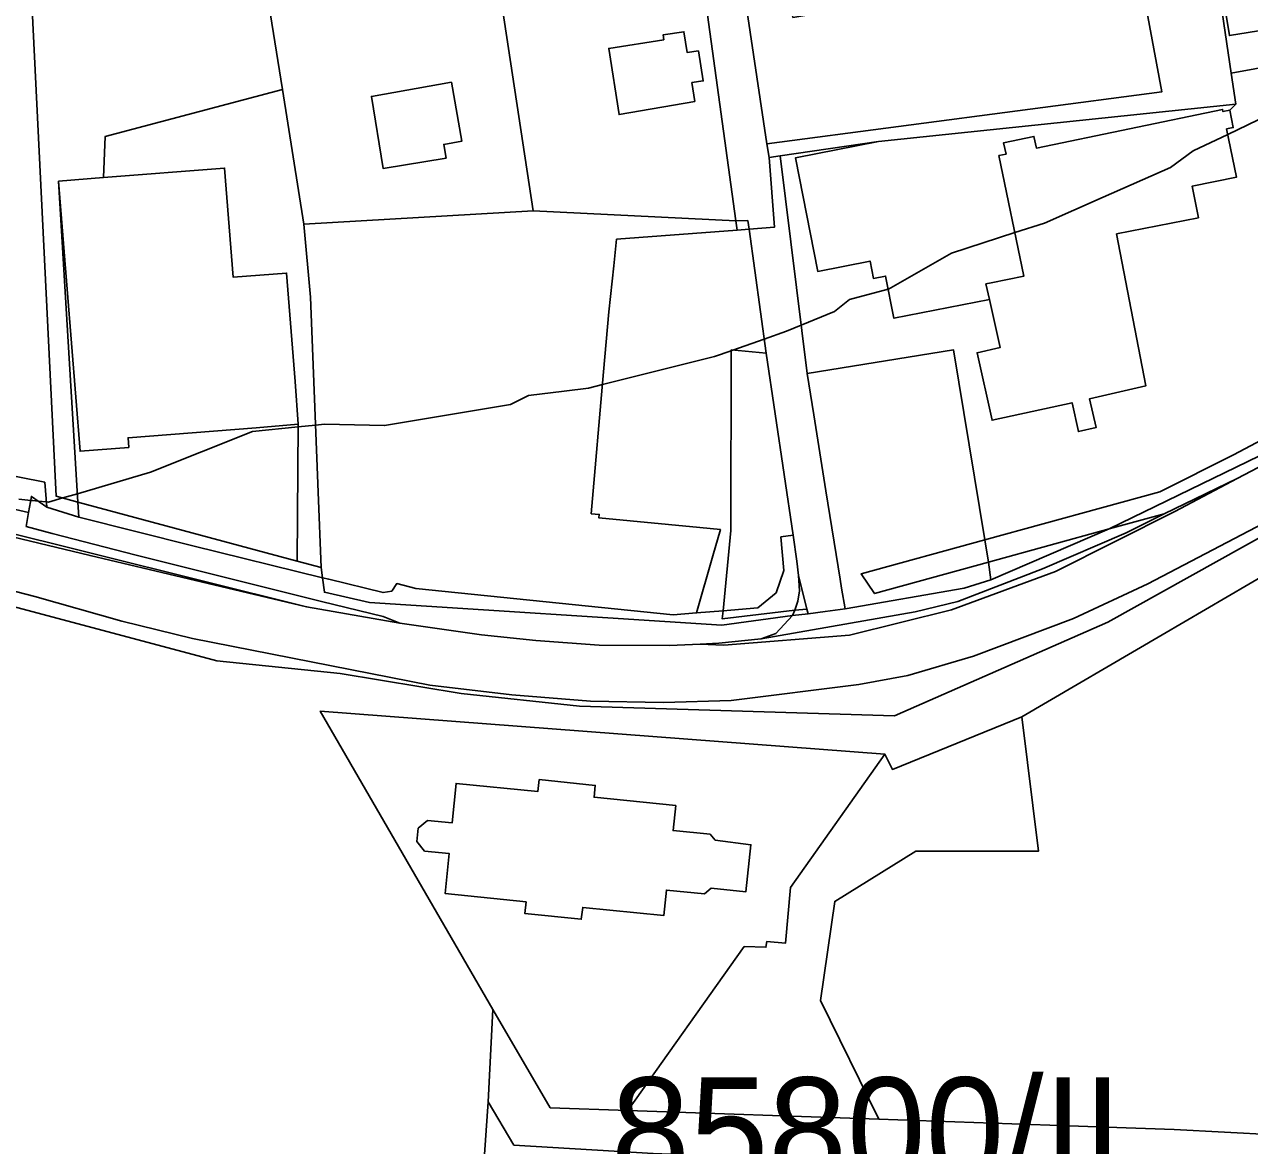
# Model space of a CAD drawing. Extents: x -477304 to -465429, y -1159113 to -1149210.
# Drawn here: x -473501.6 to -473327.8, y -1154080.2 to -1153921.2 of the extents above; entities that cross this region are included whole.
import ezdxf

# ---------------------------------------------------------------- set-up
doc = ezdxf.new("R2010")
doc.units = 0
for name, color, linetype in [('BPEJ_s', 7, 'Continuous'), ('ostatni_s', 7, 'Continuous'), ('trav_porost_s', 7, 'Continuous'), ('zahrada_s', 7, 'Continuous')]:
    doc.layers.add(name, color=color, linetype=linetype)

msp = doc.modelspace()

# ---------------------------------------------------------------- linework, layer by layer
at = {"layer": 'BPEJ_s'}
for points in [[(-473319.41, -1153931.28), (-473330.88, -1153936.79), (-473335.8, -1153939.15), (-473338.99, -1153941.49), (-473348.53, -1153945.69), (-473356.86, -1153949.37), (-473361.07, -1153950.73), (-473370.05, -1153953.62), (-473378.99, -1153958.73), (-473379.05, -1153958.75), (-473384.52, -1153960.22), (-473386.65, -1153961.92), (-473391.37, -1153963.84), (-473393.46, -1153964.69), (-473396.63, -1153965.81), (-473401.07, -1153967.38), (-473401.32, -1153967.47), (-473403.67, -1153968.3), (-473419.58, -1153972.28), (-473421.55, -1153972.77), (-473425.02, -1153973.21)], [(-473384.52, -1153960.22), (-473379.05, -1153958.75), (-473378.99, -1153958.73), (-473370.05, -1153953.62), (-473361.07, -1153950.73), (-473356.86, -1153949.37), (-473348.53, -1153945.69), (-473338.99, -1153941.49), (-473335.8, -1153939.15), (-473330.88, -1153936.79), (-473319.41, -1153931.28)], [(-473502.4, -1153988.52), (-473500.7, -1153988.69), (-473500.37, -1153988.72), (-473499.65, -1153988.79), (-473498.46, -1153988.91), (-473498.15, -1153988.94), (-473496.13, -1153988.35), (-473494.06, -1153987.74), (-473483.68, -1153984.69), (-473469.21, -1153978.94), (-473462.75, -1153978.27), (-473460.28, -1153978.01), (-473459, -1153977.88), (-473450.48, -1153978.09), (-473432.61, -1153975.11), (-473430.06, -1153973.84), (-473425.02, -1153973.21), (-473421.55, -1153972.77), (-473419.58, -1153972.28), (-473403.67, -1153968.3), (-473401.32, -1153967.47), (-473401.07, -1153967.38), (-473396.63, -1153965.81), (-473393.46, -1153964.69), (-473391.37, -1153963.84), (-473386.65, -1153961.92), (-473384.52, -1153960.22)], [(-473425.02, -1153973.21), (-473430.06, -1153973.84), (-473432.61, -1153975.11), (-473450.48, -1153978.09), (-473459, -1153977.88), (-473460.28, -1153978.01), (-473462.75, -1153978.27), (-473469.21, -1153978.94), (-473483.68, -1153984.69), (-473494.06, -1153987.74), (-473496.13, -1153988.35), (-473498.15, -1153988.94), (-473498.46, -1153988.91), (-473499.65, -1153988.79), (-473500.37, -1153988.72), (-473500.7, -1153988.69), (-473502.4, -1153988.52)]]:
    msp.add_lwpolyline(points, dxfattribs=at)
at = {"layer": 'ostatni_s'}
for points in [[(-473325.75, -1153861.01), (-473320, -1153890.84), (-473327.85, -1153892.29), (-473323.68, -1153913.43), (-473326.83, -1153914.02), (-473325.35, -1153921.94), (-473330.63, -1153922.78), (-473335.55, -1153893.13), (-473340.4, -1153863.89), (-473340.94, -1153863.98), (-473345.15, -1153841.32), (-473330.02, -1153838.13)], [(-473398.79, -1153950.24), (-473398.96, -1153949.01), (-473400.66, -1153949.07), (-473405.9, -1153910.85), (-473408.97, -1153900.25), (-473410.21, -1153892.67), (-473410.21, -1153890.6), (-473411.04, -1153886.8), (-473406.2, -1153886.98), (-473402.12, -1153902.72), (-473400.05, -1153912.76), (-473396.25, -1153938.12), (-473395.91, -1153940.06), (-473395.16, -1153949.94)], [(-473506.18, -1153984.65), (-473498.71, -1153986.12), (-473498.39, -1153989.67), (-473500.6, -1153988.13), (-473500.99, -1153990.42), (-473509.43, -1153988.47), (-473513.15, -1153952.03), (-473526.65, -1153951.99), (-473526.85, -1153949.41), (-473531.87, -1153949.91), (-473533.16, -1153930.92), (-473533.85, -1153919.06), (-473527.78, -1153918.71), (-473527.35, -1153930.63), (-473527, -1153935.42), (-473506.06, -1153933.76), (-473505.24, -1153944.22), (-473509.83, -1153944.58)], [(-473417.22, -1153933.99), (-473418.68, -1153924.6), (-473410.88, -1153923.38), (-473410.99, -1153922.69), (-473408.02, -1153922.23), (-473407.56, -1153925.2), (-473405.96, -1153924.95), (-473405.29, -1153929.21), (-473406.89, -1153929.46), (-473406.48, -1153932.13)], [(-473490.14, -1153937.1), (-473464.99, -1153930.41), (-473461.97, -1153949.52), (-473461.01, -1153959.89), (-473459.9, -1153987.52), (-473459.47, -1153998.21), (-473462.89, -1153997.29), (-473462.75, -1153977.89), (-473463.19, -1153971.85), (-473464.4, -1153956.46), (-473471.97, -1153957.06), (-473473.19, -1153941.58), (-473490.39, -1153942.93)], [(-473442.1, -1153938.22), (-473441.76, -1153940.15), (-473450.7, -1153941.61), (-473452.37, -1153931.4), (-473441.01, -1153929.4), (-473439.54, -1153937.77)], [(-473381.14, -1153957.22), (-473381.62, -1153954.77), (-473389.05, -1153956.23), (-473392.22, -1153940.13), (-473380.4, -1153937.8), (-473329.73, -1153932.51), (-473330.59, -1153933.36), (-473331.55, -1153933.55), (-473331.61, -1153933.26), (-473358.03, -1153938.73), (-473358.37, -1153937.08), (-473362.67, -1153937.97), (-473362.33, -1153939.59), (-473363.33, -1153939.8), (-473359.8, -1153956.89), (-473364.42, -1153957.84), (-473365.18, -1153958), (-473364.69, -1153960.2), (-473378.24, -1153962.87), (-473379.42, -1153956.88)], [(-473359.8, -1153956.89), (-473363.33, -1153939.8), (-473362.33, -1153939.59), (-473362.67, -1153937.97), (-473358.37, -1153937.08), (-473358.03, -1153938.73), (-473331.61, -1153933.26), (-473331.55, -1153933.55), (-473330.59, -1153933.36), (-473330.09, -1153935.83), (-473331.04, -1153936.02), (-473329.65, -1153942.88), (-473335.94, -1153944.15), (-473335.04, -1153948.62), (-473346.64, -1153950.9), (-473342.51, -1153972.46), (-473350.48, -1153974.29), (-473349.56, -1153978.38), (-473352.05, -1153978.93), (-473352.97, -1153974.85), (-473364.3, -1153977.33), (-473366.44, -1153967.76), (-473363.17, -1153967.03), (-473364.69, -1153960.2), (-473365.18, -1153958), (-473364.42, -1153957.84)], [(-473391.79, -1153999.34), (-473391.99, -1153997.33), (-473392.55, -1153993.63), (-473396.35, -1153967.83), (-473398.79, -1153950.24), (-473395.16, -1153949.94), (-473395.91, -1153940.06), (-473394.36, -1153939.84), (-473390.52, -1153970.7), (-473389.59, -1153976.54), (-473387.87, -1153987.36), (-473385.88, -1153999.88), (-473385.66, -1154001.15), (-473385.16, -1154004.05), (-473388.01, -1154004.46), (-473390.41, -1154004.8), (-473390.58, -1154004.13)], [(-473462.75, -1153977.89), (-473468.7, -1153978.4), (-473486.88, -1153979.8), (-473486.79, -1153981.19), (-473493.68, -1153981.72), (-473496.74, -1153943.43), (-473490.39, -1153942.93), (-473473.19, -1153941.58), (-473471.97, -1153957.06), (-473464.4, -1153956.46), (-473463.19, -1153971.85)], [(-473409.57, -1154004.92), (-473446.04, -1154001.18), (-473448.76, -1154000.5), (-473449.47, -1154001.55), (-473450.71, -1154001.77), (-473458.41, -1153999.88), (-473459.29, -1153999.66), (-473459.47, -1153998.21), (-473459.9, -1153987.52), (-473461.01, -1153959.89), (-473461.97, -1153949.52), (-473429.43, -1153947.63), (-473400.66, -1153949.07), (-473400.48, -1153950.37), (-473417.57, -1153951.67), (-473417.97, -1153955.44), (-473418.67, -1153961.95), (-473419.42, -1153970.46), (-473421.18, -1153990.59), (-473420.04, -1153990.69), (-473420.09, -1153991.17), (-473405.75, -1153992.55), (-473402.85, -1153992.83), (-473403.91, -1153996.54), (-473406.24, -1154004.64)], [(-473400.66, -1153949.07), (-473398.96, -1153949.01), (-473398.79, -1153950.24), (-473400.48, -1153950.37)], [(-473405.75, -1153992.55), (-473420.09, -1153991.17), (-473420.04, -1153990.69), (-473421.18, -1153990.59), (-473419.42, -1153970.46), (-473418.67, -1153961.95), (-473417.97, -1153955.44), (-473417.57, -1153951.67), (-473400.48, -1153950.37), (-473398.79, -1153950.24), (-473396.35, -1153967.83), (-473401.32, -1153967.36), (-473401.37, -1153992.97), (-473402.46, -1154004.33), (-473406.24, -1154004.64), (-473403.91, -1153996.54), (-473402.85, -1153992.83)], [(-473392.55, -1153993.63), (-473394.26, -1153993.88), (-473393.83, -1153998.65), (-473394.96, -1154001.8), (-473397.56, -1154003.92), (-473401.35, -1154004.24), (-473402.46, -1154004.33), (-473401.37, -1153992.97), (-473401.32, -1153967.36), (-473396.35, -1153967.83)], [(-473380.97, -1154001.9), (-473364.84, -1153997.46), (-473364.47, -1153999.98), (-473368.26, -1154001.14), (-473385.16, -1154004.05), (-473385.66, -1154001.15), (-473385.88, -1153999.88), (-473387.87, -1153987.36), (-473389.59, -1153976.54), (-473390.52, -1153970.7), (-473369.79, -1153967.33), (-473365.36, -1153994.28), (-473382.87, -1153999.09)], [(-473364.84, -1153997.46), (-473365.36, -1153994.28), (-473340.53, -1153987.46), (-473330.07, -1153982.24), (-473318.17, -1153975.97), (-473318.2, -1153978.4), (-473347.71, -1153992.74)], [(-473560.24, -1153981.31), (-473575.93, -1153979.06), (-473590.92, -1153977.73), (-473576.95, -1153977.97), (-473536.51, -1153985.53), (-473521.79, -1153988.8), (-473461.56, -1154003.77), (-473492.26, -1153996.51), (-473528.73, -1153987.74), (-473543.61, -1153984.45), (-473551.29, -1153982.88)], [(-473319.8, -1153980.47), (-473329.55, -1153985.61), (-473339.9, -1153990.59), (-473347.71, -1153992.74), (-473318.2, -1153978.4)], [(-473405.7, -1154009.06), (-473403.07, -1154008.94), (-473397.09, -1154008.34), (-473375.23, -1154004.48), (-473369.16, -1154003.05), (-473357.15, -1153998.42), (-473345.29, -1153993.3), (-473339.9, -1153990.59), (-473329.55, -1153985.61), (-473338.38, -1153990.27), (-473355.31, -1153998.78), (-473370.06, -1154004.21), (-473384.53, -1154007.8), (-473402.35, -1154009.23)], [(-473405.7, -1154009.06), (-473410.06, -1154009.27), (-473420.05, -1154009.21), (-473429.04, -1154008.58), (-473436.76, -1154007.77), (-473448.31, -1154006.12), (-473450.69, -1154005.16), (-473459.44, -1154003.05), (-473485.74, -1153996.45), (-473497.67, -1153993.41), (-473501.33, -1153992.38), (-473500.99, -1153990.42), (-473500.6, -1153988.13), (-473498.39, -1153989.67), (-473493.86, -1153991.06), (-473477.69, -1153995.13), (-473459.29, -1153999.66), (-473459.03, -1154001.71), (-473452.61, -1154003.19), (-473402.63, -1154006.4), (-473392.62, -1154005.01), (-473395.01, -1154007.56), (-473397.09, -1154008.34), (-473403.07, -1154008.94)], [(-473388.01, -1154004.46), (-473385.16, -1154004.05), (-473368.26, -1154001.14), (-473364.47, -1153999.98), (-473347.71, -1153992.74), (-473339.9, -1153990.59), (-473345.29, -1153993.3), (-473357.15, -1153998.42), (-473369.16, -1154003.05), (-473375.23, -1154004.48), (-473397.09, -1154008.34), (-473395.01, -1154007.56), (-473392.62, -1154005.01), (-473390.41, -1154004.8)], [(-473364.47, -1153999.98), (-473364.84, -1153997.46), (-473347.71, -1153992.74)], [(-473391.63, -1154001.51), (-473391.85, -1154002.98), (-473392.27, -1154004.26), (-473402.6, -1154005.5), (-473402.46, -1154004.33), (-473401.35, -1154004.24), (-473397.56, -1154003.92), (-473394.96, -1154001.8), (-473393.83, -1153998.65), (-473394.26, -1153993.88), (-473392.55, -1153993.63), (-473391.99, -1153997.33), (-473391.79, -1153999.34)], [(-473364.84, -1153997.46), (-473380.97, -1154001.9), (-473382.87, -1153999.09), (-473365.36, -1153994.28)], [(-473307.39, -1154072.36), (-473317.06, -1154079.04), (-473338.47, -1154077.88), (-473353.43, -1154077.36), (-473380.37, -1154076.43), (-473388.66, -1154059.62), (-473386.64, -1154045.56), (-473375.13, -1154038.44), (-473363.5, -1154038.44), (-473357.73, -1154038.44), (-473360.1, -1154019.39), (-473340.18, -1154007.76), (-473318.66, -1153995.19), (-473317.77, -1154001.09), (-473320.16, -1154002.5), (-473318.43, -1154005.44), (-473316.77, -1154008.24), (-473316.66, -1154008.43), (-473309.4, -1154053.2), (-473309.17, -1154055.96)], [(-473402.63, -1154006.4), (-473452.61, -1154003.19), (-473459.03, -1154001.71), (-473459.29, -1153999.66), (-473458.41, -1153999.88), (-473450.71, -1154001.77), (-473449.47, -1154001.55), (-473448.76, -1154000.5), (-473446.04, -1154001.18), (-473409.57, -1154004.92), (-473406.24, -1154004.64), (-473402.46, -1154004.33), (-473402.6, -1154005.5), (-473392.27, -1154004.26), (-473392.62, -1154005.01)], [(-473391.63, -1154001.51), (-473391.79, -1153999.34), (-473390.58, -1154004.13), (-473392.27, -1154004.26), (-473391.85, -1154002.98)], [(-473390.41, -1154004.8), (-473392.62, -1154005.01), (-473392.27, -1154004.26), (-473390.58, -1154004.13)], [(-473426.99, -1154074.81), (-473435.13, -1154060.86), (-473459.61, -1154018.56), (-473379.52, -1154024.69), (-473392.91, -1154043.58), (-473393.63, -1154051.5), (-473396.27, -1154051.25), (-473396.4, -1154052.06), (-473399.47, -1154051.93), (-473416, -1154075.19)], [(-473392.91, -1154043.58), (-473379.52, -1154024.69), (-473378.45, -1154026.85), (-473360.1, -1154019.39), (-473357.73, -1154038.44), (-473363.5, -1154038.44), (-473375.13, -1154038.44), (-473386.64, -1154045.56), (-473388.66, -1154059.62), (-473380.37, -1154076.43), (-473416, -1154075.19), (-473399.47, -1154051.93), (-473396.4, -1154052.06), (-473396.27, -1154051.25), (-473393.63, -1154051.5)], [(-473404.32, -1154036.04), (-473403.59, -1154036.86), (-473398.53, -1154037.52), (-473399.24, -1154044.18), (-473404.18, -1154043.69), (-473405.13, -1154044.49), (-473410.51, -1154043.96), (-473410.89, -1154047.56), (-473422.38, -1154046.4), (-473422.59, -1154048.09), (-473430.58, -1154047.29), (-473430.41, -1154045.62), (-473441.89, -1154044.44), (-473441.33, -1154038.75), (-473444.81, -1154038.41), (-473445.92, -1154037.04), (-473445.74, -1154035.18), (-473444.38, -1154034.06), (-473440.89, -1154034.41), (-473440.34, -1154028.82), (-473428.73, -1154029.97), (-473428.56, -1154028.28), (-473420.6, -1154029.11), (-473420.76, -1154030.78), (-473409.19, -1154031.97), (-473409.57, -1154035.51)], [(-473422.38, -1154046.4), (-473410.89, -1154047.56), (-473410.51, -1154043.96), (-473405.13, -1154044.49), (-473404.18, -1154043.69), (-473399.24, -1154044.18), (-473398.53, -1154037.52), (-473403.59, -1154036.86), (-473404.32, -1154036.04), (-473409.57, -1154035.51), (-473409.19, -1154031.97), (-473420.76, -1154030.78), (-473420.6, -1154029.11), (-473428.56, -1154028.28), (-473428.73, -1154029.97), (-473440.34, -1154028.82), (-473440.89, -1154034.41), (-473444.38, -1154034.06), (-473445.74, -1154035.18), (-473445.92, -1154037.04), (-473444.81, -1154038.41), (-473441.33, -1154038.75), (-473441.89, -1154044.44), (-473430.41, -1154045.62), (-473430.58, -1154047.29), (-473422.59, -1154048.09)], [(-473398.72, -1154081.81), (-473412.41, -1154081.29), (-473432.15, -1154080.11), (-473435.82, -1154073.97), (-473435.13, -1154060.86), (-473426.99, -1154074.81), (-473416, -1154075.19), (-473380.37, -1154076.43), (-473353.43, -1154077.36), (-473353.81, -1154083.42)], [(-473432.15, -1154080.11), (-473412.41, -1154081.29), (-473417.49, -1154088.91), (-473408.57, -1154151.81), (-473366.8, -1154141.58), (-473365.8, -1154145.7), (-473419.86, -1154175.73), (-473425.93, -1154150.57), (-473425.15, -1154131.65), (-473428.63, -1154131.54), (-473429.56, -1154127.21), (-473436.97, -1154090.92), (-473435.82, -1154073.97)]]:
    msp.add_lwpolyline(points, close=True, dxfattribs=at)
for points in [[(-473319.78, -1153926.16), (-473330.38, -1153928.12), (-473335.55, -1153893.13), (-473330.63, -1153922.78), (-473325.35, -1153921.94)], [(-473318.17, -1153975.97), (-473330.07, -1153982.24), (-473340.53, -1153987.46), (-473365.36, -1153994.28), (-473369.79, -1153967.33), (-473390.52, -1153970.7), (-473394.36, -1153939.84), (-473380.4, -1153937.8), (-473392.22, -1153940.13), (-473389.05, -1153956.23), (-473381.62, -1153954.77), (-473381.14, -1153957.22), (-473379.42, -1153956.88), (-473378.24, -1153962.87), (-473364.69, -1153960.2), (-473363.17, -1153967.03), (-473366.44, -1153967.76), (-473364.3, -1153977.33), (-473352.97, -1153974.85), (-473352.05, -1153978.93), (-473349.56, -1153978.38), (-473350.48, -1153974.29), (-473342.51, -1153972.46), (-473346.64, -1153950.9), (-473335.04, -1153948.62), (-473335.94, -1153944.15), (-473329.65, -1153942.88), (-473331.04, -1153936.02), (-473330.09, -1153935.83), (-473330.59, -1153933.36), (-473329.73, -1153932.51), (-473330.38, -1153928.12), (-473319.78, -1153926.16)], [(-473527.35, -1153997.29), (-473474.3, -1154011.45), (-473456.81, -1154013.23), (-473439.61, -1154016.09), (-473422.84, -1154017.85), (-473378.16, -1154019.25), (-473347.87, -1154005.94), (-473305.08, -1153982.13), (-473295.45, -1153976.04), (-473292.83, -1153980.66), (-473318.66, -1153995.19), (-473340.18, -1154007.76), (-473360.1, -1154019.39), (-473378.45, -1154026.85), (-473379.52, -1154024.69), (-473459.61, -1154018.56), (-473435.13, -1154060.86), (-473435.82, -1154073.97), (-473436.97, -1154090.92), (-473429.56, -1154127.21), (-473435.68, -1154127.11), (-473435.86, -1154120.05), (-473549.18, -1154116.36)], [(-473528.73, -1153987.74), (-473492.26, -1153996.51), (-473461.56, -1154003.77), (-473448.31, -1154006.12), (-473436.76, -1154007.77), (-473429.04, -1154008.58), (-473420.05, -1154009.21), (-473410.06, -1154009.27), (-473405.7, -1154009.06), (-473402.35, -1154009.23), (-473384.53, -1154007.8), (-473370.06, -1154004.21), (-473355.31, -1153998.78), (-473338.38, -1153990.27), (-473329.55, -1153985.61), (-473319.8, -1153980.47)], [(-473305.08, -1153982.13), (-473347.87, -1154005.94), (-473378.16, -1154019.25), (-473422.84, -1154017.85), (-473439.61, -1154016.09), (-473456.81, -1154013.23), (-473474.3, -1154011.45), (-473527.35, -1153997.29)], [(-473316.63, -1153987.17), (-473342.19, -1154000.54), (-473352.75, -1154005.42), (-473366.95, -1154010.79), (-473376.27, -1154013.52), (-473383.23, -1154014.8), (-473401.31, -1154017.09), (-473410.9, -1154017.34), (-473421.27, -1154017.14), (-473432.45, -1154016.25), (-473444.05, -1154014.91), (-473477.75, -1154008.27), (-473487.75, -1154005.8), (-473500.11, -1154002.3), (-473530.26, -1153994.52)], [(-473530.26, -1153994.52), (-473500.11, -1154002.3), (-473487.75, -1154005.8), (-473477.75, -1154008.27), (-473444.05, -1154014.91), (-473432.45, -1154016.25), (-473421.27, -1154017.14), (-473410.9, -1154017.34), (-473401.31, -1154017.09), (-473383.23, -1154014.8), (-473376.27, -1154013.52), (-473366.95, -1154010.79), (-473352.75, -1154005.42), (-473342.19, -1154000.54), (-473316.63, -1153987.17)], [(-473509.43, -1153988.47), (-473500.99, -1153990.42), (-473501.33, -1153992.38), (-473497.67, -1153993.41), (-473485.74, -1153996.45), (-473459.44, -1154003.05), (-473450.69, -1154005.16), (-473448.31, -1154006.12), (-473461.56, -1154003.77), (-473521.79, -1153988.8)], [(-473353.81, -1154083.42), (-473353.43, -1154077.36), (-473338.47, -1154077.88), (-473317.06, -1154079.04), (-473307.39, -1154072.36), (-473309.17, -1154055.96), (-473241.76, -1153995.59), (-473205.96, -1154039.21), (-473198.4, -1154048.02), (-473205.05, -1154058.45), (-473218.81, -1154073.29), (-473349.08, -1154136.66)]]:
    msp.add_lwpolyline(points, dxfattribs=at)
at = {"layer": 'trav_porost_s'}
for points in [[(-473500.58, -1153917.12), (-473496.3, -1153916.53), (-473488.8, -1153915.48), (-473467.93, -1153912.58), (-473466.89, -1153918.36), (-473464.99, -1153930.41), (-473490.14, -1153937.1), (-473490.39, -1153942.93), (-473496.74, -1153943.43), (-473493.99, -1153988.93), (-473497.07, -1153988.1)], [(-473498.39, -1153989.67), (-473498.71, -1153986.12), (-473506.18, -1153984.65), (-473509.83, -1153944.58), (-473505.24, -1153944.22), (-473506.06, -1153933.76), (-473527, -1153935.42), (-473527.35, -1153930.63), (-473527.78, -1153918.71), (-473500.58, -1153917.12), (-473497.07, -1153988.1), (-473493.99, -1153988.93), (-473493.86, -1153991.06)]]:
    msp.add_lwpolyline(points, close=True, dxfattribs=at)
at = {"layer": 'zahrada_s'}
for points in [[(-473329.73, -1153932.51), (-473380.4, -1153937.8), (-473394.36, -1153939.84), (-473395.91, -1153940.06), (-473396.25, -1153938.12), (-473340.25, -1153930.77), (-473346.97, -1153894.38), (-473346.18, -1153894.25), (-473335.55, -1153893.13), (-473330.38, -1153928.12)], [(-473396.25, -1153938.12), (-473400.05, -1153912.76), (-473395.18, -1153912.01), (-473394.65, -1153915.27), (-473393.41, -1153915.06), (-473392.57, -1153920.2), (-473386.6, -1153919.21), (-473386.7, -1153918.57), (-473382.13, -1153917.82), (-473383.49, -1153909.53), (-473384.23, -1153905.02), (-473385.03, -1153900.13), (-473359.98, -1153896.32), (-473346.97, -1153894.38), (-473340.25, -1153930.77)], [(-473429.43, -1153947.63), (-473434.37, -1153914.94), (-473405.9, -1153910.85), (-473400.66, -1153949.07)], [(-473461.97, -1153949.52), (-473464.99, -1153930.41), (-473466.89, -1153918.36), (-473434.37, -1153914.94), (-473429.43, -1153947.63)], [(-473410.88, -1153923.38), (-473418.68, -1153924.6), (-473417.22, -1153933.99), (-473406.48, -1153932.13), (-473406.89, -1153929.46), (-473405.29, -1153929.21), (-473405.96, -1153924.95), (-473407.56, -1153925.2), (-473408.02, -1153922.23), (-473410.99, -1153922.69)], [(-473441.76, -1153940.15), (-473442.1, -1153938.22), (-473439.54, -1153937.77), (-473441.01, -1153929.4), (-473452.37, -1153931.4), (-473450.7, -1153941.61)], [(-473486.88, -1153979.8), (-473468.7, -1153978.4), (-473462.75, -1153977.89), (-473462.89, -1153997.29), (-473493.99, -1153988.93), (-473496.74, -1153943.43), (-473493.68, -1153981.72), (-473486.79, -1153981.19)], [(-473477.69, -1153995.13), (-473493.86, -1153991.06), (-473493.99, -1153988.93), (-473462.89, -1153997.29), (-473459.47, -1153998.21), (-473459.29, -1153999.66)]]:
    msp.add_lwpolyline(points, close=True, dxfattribs=at)

# ---------------------------------------------------------------- texts
at = {"layer": 'BPEJ_s'}
msp.add_text('85800/II.', height=15, dxfattribs=at).set_placement((-473418.36, -1154085.51))

doc.saveas('drawing.dxf')
